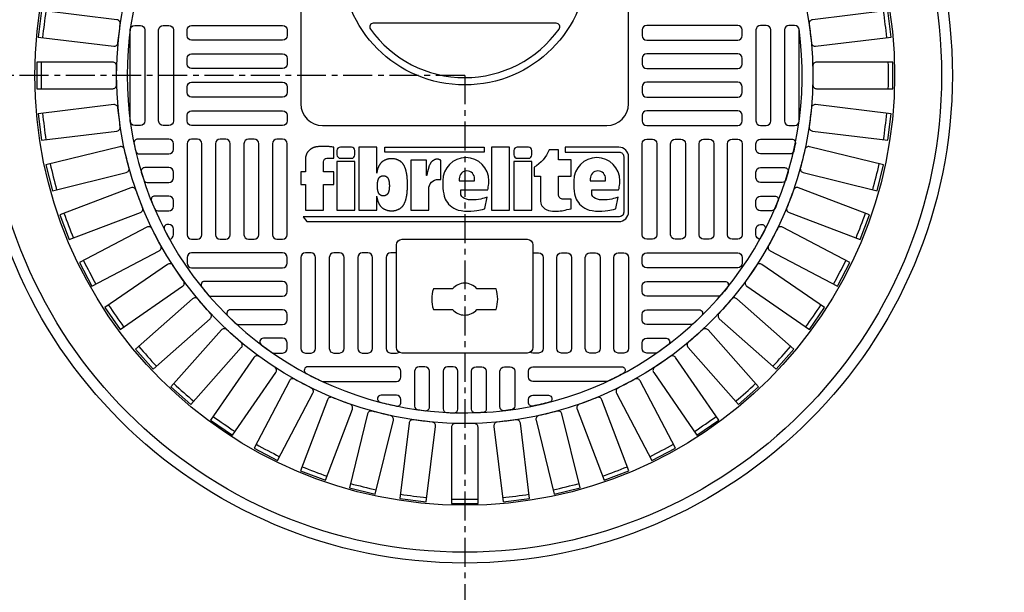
# Model space of a CAD drawing. Extents: x -285 to 5863, y 308 to 3178.
# Tile 437 of 622: x 1393 to 1410, y 1322 to 1332. Entities that reach past the tile are written whole.
import ezdxf

# ---------------------------------------------------------------- set-up
doc = ezdxf.new("R2010")
doc.units = 0
doc.header["$MEASUREMENT"] = 0
doc.header["$PDSIZE"] = 1
doc.linetypes.add('CENTER1', pattern=[0.6625, 0.5, -0.075, 0.0125, -0.075])
doc.layers.get('DEFPOINTS').update_dxf_attribs({"linetype": 'CONTINUOUS'})
for name, color, linetype in [('CENTERLINE', 3, 'CENTER1'), ('DIM', 3, 'CONTINUOUS'), ('MONITOR-WELL-COVER', 2, 'CONTINUOUS'), ('MONITOR-WELL-COVER-HATCH', 252, 'CONTINUOUS'), ('TANK-SLOPE', 3, 'CONTINUOUS')]:
    doc.layers.add(name, color=color, linetype=linetype)
doc.styles.add('SIMPLEX', font='simplex')
doc.dimstyles.new('DIM64', dxfattribs={"dimscale": 64, "dimtxt": 0.09375, "dimasz": 0.09375, "dimexe": 0.0625, "dimexo": 0.0625, "dimgap": 0.046875, "dimtad": 1, "dimdec": 4, "dimzin": 3, "dimdsep": 46, "dimlunit": 4, "dimtxsty": 'SIMPLEX', "dimcen": 0, "dimclrd": 256, "dimclre": 256, "dimclrt": 256, "dimadec": 0, "dimazin": 0, "dimtfac": 1, "dimtdec": 4, "dimtmove": 0, "dimatfit": 3, "dimfxl": 1, "dimfrac": 2, "dimtolj": 1, "dimtzin": 0, "dimarcsym": 0})

# ---------------------------------------------------------------- blocks, each defined once
blk = doc.blocks.new('*D25')
at = {"layer": 'DEFPOINTS', "color": 0, "transparency": 16777216}
for p in [(1400.266, 1331.018), (1368.266, 1299.018), (1368.266, 1269.018)]:
    blk.add_point(p, dxfattribs=at)
at = {"layer": 'DIM', "lineweight": -2, "transparency": 16777216}
for p, q in [((1368.266, 1295.018), (1368.266, 1265.018)), ((1394.266, 1269.018), (1374.266, 1269.018))]:
    blk.add_line(p, q, dxfattribs=at)
at = {"layer": 'DIM', "transparency": 16777216}
for points in [[(1374.266, 1270.018), (1374.266, 1268.018), (1368.266, 1269.018)], [(1394.266, 1270.018), (1394.266, 1268.018), (1400.266, 1269.018)]]:
    blk.add_solid(points, dxfattribs=at)
at = {"layer": 'DIM', "transparency": 16777216, "insert": (1384.266, 1275.59), "char_height": 6, "attachment_point": 5, "style": 'SIMPLEX'}
blk.add_mtext('\\A1;2\'-8"', dxfattribs=at)
blk = doc.blocks.new('*D26')
at = {"layer": 'DEFPOINTS', "color": 0, "transparency": 16777216}
for p in [(1400.266, 1331.018), (1338.266, 1299.018), (1368.266, 1299.018)]:
    blk.add_point(p, dxfattribs=at)
at = {"layer": 'DIM', "lineweight": -2, "transparency": 16777216}
for p, q in [((1338.266, 1325.018), (1338.266, 1305.018)), ((1364.266, 1299.018), (1334.266, 1299.018))]:
    blk.add_line(p, q, dxfattribs=at)
at = {"layer": 'DIM', "transparency": 16777216}
for points in [[(1337.266, 1325.018), (1339.266, 1325.018), (1338.266, 1331.018)], [(1337.266, 1305.018), (1339.266, 1305.018), (1338.266, 1299.018)]]:
    blk.add_solid(points, dxfattribs=at)
at = {"layer": 'DIM', "transparency": 16777216, "insert": (1331.695, 1315.018), "char_height": 6, "attachment_point": 5, "rotation": 90, "style": 'SIMPLEX'}
blk.add_mtext('\\A1;2\'-8"', dxfattribs=at)
blk = doc.blocks.new('A$C50C34665')
at = {"layer": 'MONITOR-WELL-COVER', "color": 2}
for points in [[(-14.269, 5.835), (-14.269, 4.506), (-14.697, 4.506), (-14.697, 3.352), (-14.269, 3.352), (-14.269, 1.045), (-12.643, 1.045), (-12.643, 3.352), (-11.709, 3.352), (-11.709, 4.506), (-12.643, 4.506), (-12.643, 5.428, -0.414214), (-12.331, 5.741), (-11.709, 5.741), (-11.709, 6.746)], [(-3.274, 4.189), (-3.305, 4.189), (-3.305, 5.557), (-4.727, 5.557), (-4.727, 1.045), (-3.101, 1.045), (-3.101, 2.942, -0.414214), (-2.226, 3.817), (-1.997, 3.817), (-1.997, 5.557, 0.015515), (-2.068, 5.593, 0.024733), (-2.115, 5.612, 0.005946), (-2.197, 5.64, 0.01287), (-2.235, 5.651, 0.049414), (-2.322, 5.665, 0.053929), (-2.402, 5.662, 0.036627), (-2.478, 5.644, 0.042565), (-2.54, 5.619, 0.006291), (-2.594, 5.591, 0.008872), (-2.632, 5.57, 0.009321), (-2.693, 5.533, 0.009742), (-2.749, 5.495, 0.028906), (-2.803, 5.453, 0.027693), (-2.853, 5.404, 0.02663), (-2.901, 5.346, 0.041647), (-2.926, 5.305, 0.000265), (-2.952, 5.253, 0.000163), (-2.994, 5.169, 0.000116), (-3.042, 5.073, 0.000666), (-3.051, 5.056, 0.034843), (-3.064, 5.023, 0.014153), (-3.09, 4.939, 0.001676), (-3.109, 4.866, -0.00303), (-3.129, 4.793, -0.000398), (-3.148, 4.723, 0.000724), (-3.168, 4.652, 0.00166), (-3.191, 4.567, 0.006697), (-3.196, 4.546, 0.003794), (-3.2, 4.526, 0.000693), (-3.224, 4.418, 0.000272), (-3.227, 4.405, 0.00002), (-3.267, 4.223, 0.002677), (-3.272, 4.197, 0.000101), (-3.274, 4.189)]]:
    blk.add_lwpolyline(points, format="xyb", dxfattribs=at)
for points in [[(9.294, 6.746), (9.294, 6.308), (14.185, 6.308, -0.414214), (14.596, 5.896), (14.596, 0.849, -0.414214), (14.185, 0.438), (-14.489, 0.438), (-14.159, 0), (14.159, 0, 0.414214), (15.034, 0.875), (15.034, 5.871, 0.414214), (14.159, 6.746)], [(-11.107, 5.741), (-10.106, 5.741, 0.414214), (-9.793, 6.053), (-9.793, 6.433, 0.414214), (-10.106, 6.746), (-11.107, 6.746, 0.414214), (-11.419, 6.433), (-11.419, 6.053, 0.414214)], [(4.943, 5.741), (5.943, 5.741, 0.414214), (6.256, 6.053), (6.256, 6.433, 0.414214), (5.943, 6.746), (4.943, 6.746, 0.414214), (4.63, 6.433), (4.63, 6.053, 0.414214)], [(9.823, 1.167), (9.823, 2.024), (9.106, 2.024, -0.414214), (8.668, 2.462), (8.668, 4.125), (9.823, 4.125), (9.823, 5.597), (8.668, 5.597), (8.668, 6.509), (7.832, 6.509, -0.161868), (6.458, 4.921), (6.458, 4.119), (7.043, 4.119), (7.043, 1.839), (7.075, 1.669), (7.115, 1.535), (7.176, 1.429), (7.255, 1.334), (7.346, 1.246), (7.452, 1.158), (7.549, 1.094), (7.774, 1.003), (7.966, 0.967), (8.133, 0.949), (8.276, 0.949), (8.468, 0.949), (8.665, 0.949), (8.83, 0.961), (9, 0.982), (9.137, 1.009), (9.286, 1.046), (9.441, 1.079), (9.635, 1.125)], [(2.196, 2.199), (1.926, 2.123), (1.782, 2.08), (1.633, 2.042), (1.431, 2.003), (1.205, 1.979), (0.931, 1.97), (0.73, 1.965), (0.504, 1.984), (0.321, 2.018), (0.139, 2.08), (-0.001, 2.186), (-0.092, 2.277), (-0.168, 2.409), (-0.193, 2.505), (-0.193, 2.89), (2.254, 2.89), (2.293, 3.008), (2.311, 3.118), (2.338, 3.294), (2.354, 3.427), (2.36, 3.554), (2.365, 3.707, 1), (-1.821, 3.707), (-1.818, 3.497), (-1.813, 3.24), (-1.818, 3.022), (-1.779, 2.746), (-1.74, 2.508), (-1.692, 2.29), (-1.6, 2.038), (-1.517, 1.888), (-1.406, 1.733), (-1.299, 1.588), (-1.153, 1.442), (-1.003, 1.331), (-0.824, 1.214), (-0.644, 1.127), (-0.411, 1.04), (-0.159, 0.987), (0.147, 0.953), (0.467, 0.948), (0.738, 0.948), (1.034, 0.967), (1.262, 0.996), (1.447, 1.02), (1.611, 1.064), (1.781, 1.103), (1.97, 1.161), (2.009, 1.179)], [(11.69, 2.505), (11.69, 2.89), (14.137, 2.89), (14.176, 3.008), (14.195, 3.118), (14.221, 3.294), (14.238, 3.427), (14.244, 3.554), (14.248, 3.707, 1), (10.063, 3.707), (10.065, 3.497), (10.07, 3.24), (10.065, 3.022), (10.104, 2.746), (10.143, 2.508), (10.192, 2.29), (10.284, 2.038), (10.366, 1.888), (10.478, 1.733), (10.584, 1.588), (10.73, 1.442), (10.88, 1.331), (11.06, 1.214), (11.239, 1.127), (11.472, 1.04), (11.724, 0.987), (12.03, 0.953), (12.35, 0.948), (12.622, 0.948), (12.918, 0.967), (13.146, 0.996), (13.33, 1.02), (13.495, 1.064), (13.665, 1.103), (13.854, 1.161), (13.893, 1.179), (14.079, 2.199), (13.809, 2.123), (13.665, 2.08), (13.516, 2.042), (13.314, 2.003), (13.089, 1.979), (12.815, 1.97), (12.613, 1.965), (12.387, 1.984), (12.205, 2.018), (12.022, 2.08), (11.883, 2.186), (11.791, 2.277), (11.715, 2.409)], [(1.07, 3.707), (1.07, 3.888, 1), (-0.329, 3.888), (-0.329, 3.707)], [(12.953, 3.707), (12.953, 3.888, 1), (11.554, 3.888), (11.554, 3.707)]]:
    blk.add_lwpolyline(points, format="xyb", close=True, dxfattribs=at)
for points in [[(-11.709, 6.746), (-11.801, 6.758), (-11.882, 6.768), (-11.953, 6.777), (-12.016, 6.784), (-12.071, 6.791), (-12.121, 6.796), (-12.168, 6.8), (-12.212, 6.803), (-12.255, 6.806), (-12.297, 6.808), (-12.339, 6.81), (-12.381, 6.811), (-12.422, 6.812), (-12.463, 6.813), (-12.504, 6.814), (-12.545, 6.814), (-12.586, 6.814), (-12.627, 6.814), (-12.669, 6.814), (-12.711, 6.814), (-12.753, 6.814), (-12.796, 6.813), (-12.84, 6.811), (-12.884, 6.81), (-12.93, 6.808), (-12.975, 6.805), (-13.021, 6.802), (-13.067, 6.799), (-13.111, 6.795), (-13.154, 6.791), (-13.196, 6.786), (-13.235, 6.781), (-13.271, 6.776), (-13.306, 6.77), (-13.338, 6.764), (-13.368, 6.757), (-13.396, 6.751), (-13.424, 6.744), (-13.45, 6.736), (-13.476, 6.729), (-13.501, 6.721), (-13.525, 6.713), (-13.549, 6.704), (-13.573, 6.695), (-13.597, 6.686), (-13.62, 6.676), (-13.643, 6.665), (-13.665, 6.653), (-13.688, 6.641), (-13.71, 6.628), (-13.731, 6.614), (-13.752, 6.6), (-13.772, 6.586), (-13.792, 6.572), (-13.81, 6.558), (-13.827, 6.545), (-13.843, 6.532), (-13.858, 6.519), (-13.873, 6.507), (-13.887, 6.494), (-13.901, 6.481), (-13.915, 6.468), (-13.93, 6.454), (-13.946, 6.44), (-13.963, 6.424), (-13.981, 6.408), (-13.999, 6.39), (-14.018, 6.372), (-14.037, 6.353), (-14.055, 6.334), (-14.073, 6.314), (-14.091, 6.293), (-14.107, 6.272), (-14.123, 6.25), (-14.137, 6.227), (-14.151, 6.204), (-14.164, 6.179), (-14.177, 6.153), (-14.189, 6.125), (-14.2, 6.096), (-14.211, 6.064), (-14.221, 6.032), (-14.231, 5.998), (-14.24, 5.964), (-14.248, 5.931), (-14.256, 5.898), (-14.263, 5.865), (-14.269, 5.835)], [(-7.802, 4.377), (-7.802, 6.746), (-9.428, 6.746), (-9.428, 1.045), (-7.802, 1.045), (-7.802, 2.293)], [(-7.802, 4.377), (-7.798, 4.4), (-7.789, 4.446), (-7.779, 4.492), (-7.769, 4.537), (-7.759, 4.582), (-7.748, 4.626), (-7.737, 4.668), (-7.726, 4.71), (-7.714, 4.751), (-7.702, 4.791), (-7.689, 4.829), (-7.676, 4.868), (-7.662, 4.905), (-7.647, 4.941), (-7.632, 4.977), (-7.616, 5.011), (-7.599, 5.045), (-7.582, 5.079), (-7.564, 5.112), (-7.545, 5.144), (-7.526, 5.176), (-7.505, 5.207), (-7.484, 5.237), (-7.462, 5.267), (-7.439, 5.297), (-7.415, 5.325), (-7.391, 5.352), (-7.366, 5.379), (-7.34, 5.404), (-7.313, 5.428), (-7.286, 5.452), (-7.258, 5.474), (-7.229, 5.495), (-7.198, 5.515), (-7.167, 5.534), (-7.135, 5.553), (-7.101, 5.571), (-7.065, 5.589), (-7.029, 5.606), (-6.991, 5.622), (-6.953, 5.637), (-6.914, 5.651), (-6.874, 5.665), (-6.834, 5.677), (-6.793, 5.688), (-6.752, 5.697), (-6.711, 5.705), (-6.67, 5.712), (-6.629, 5.718), (-6.588, 5.722), (-6.547, 5.725), (-6.506, 5.727), (-6.464, 5.727), (-6.423, 5.727), (-6.382, 5.725), (-6.341, 5.722), (-6.3, 5.718), (-6.259, 5.712), (-6.218, 5.705), (-6.177, 5.697), (-6.136, 5.688), (-6.095, 5.677), (-6.055, 5.665), (-6.015, 5.651), (-5.976, 5.637), (-5.938, 5.622), (-5.9, 5.606), (-5.864, 5.589), (-5.828, 5.571), (-5.794, 5.553), (-5.762, 5.534), (-5.731, 5.515), (-5.7, 5.495), (-5.671, 5.474), (-5.643, 5.452), (-5.616, 5.428), (-5.589, 5.404), (-5.563, 5.379), (-5.538, 5.352), (-5.514, 5.325), (-5.49, 5.297), (-5.467, 5.267), (-5.445, 5.237), (-5.424, 5.207), (-5.403, 5.176), (-5.384, 5.144), (-5.365, 5.112), (-5.347, 5.079), (-5.33, 5.045), (-5.313, 5.011), (-5.297, 4.977), (-5.282, 4.941), (-5.267, 4.905), (-5.253, 4.868), (-5.24, 4.829), (-5.227, 4.791), (-5.215, 4.751), (-5.203, 4.71), (-5.192, 4.668), (-5.181, 4.626), (-5.17, 4.582), (-5.16, 4.537), (-5.15, 4.492), (-5.14, 4.446), (-5.131, 4.4), (-5.122, 4.354), (-5.114, 4.308), (-5.107, 4.263), (-5.101, 4.219), (-5.096, 4.177), (-5.091, 4.136), (-5.087, 4.095), (-5.083, 4.056), (-5.08, 4.017), (-5.078, 3.978), (-5.075, 3.94), (-5.073, 3.903), (-5.07, 3.865), (-5.067, 3.827), (-5.065, 3.789), (-5.062, 3.752), (-5.059, 3.715), (-5.057, 3.678), (-5.054, 3.642), (-5.052, 3.606), (-5.05, 3.571), (-5.049, 3.536), (-5.047, 3.502), (-5.046, 3.468), (-5.045, 3.434), (-5.045, 3.401), (-5.044, 3.368), (-5.044, 3.335), (-5.044, 3.302), (-5.045, 3.268), (-5.045, 3.235), (-5.046, 3.201), (-5.047, 3.168), (-5.049, 3.133), (-5.05, 3.099), (-5.052, 3.063), (-5.054, 3.028), (-5.057, 2.991), (-5.059, 2.955), (-5.062, 2.918), (-5.065, 2.88), (-5.067, 2.843), (-5.07, 2.805), (-5.073, 2.767), (-5.075, 2.729), (-5.078, 2.691), (-5.08, 2.653), (-5.083, 2.614), (-5.087, 2.574), (-5.091, 2.534), (-5.096, 2.493), (-5.101, 2.45), (-5.107, 2.406), (-5.114, 2.361), (-5.122, 2.316), (-5.131, 2.27), (-5.14, 2.224), (-5.15, 2.178), (-5.16, 2.132), (-5.17, 2.088), (-5.181, 2.044), (-5.192, 2.001), (-5.203, 1.96), (-5.215, 1.919), (-5.227, 1.879), (-5.24, 1.84), (-5.253, 1.802), (-5.267, 1.765), (-5.282, 1.729), (-5.297, 1.693), (-5.313, 1.658), (-5.33, 1.624), (-5.347, 1.591), (-5.365, 1.558), (-5.384, 1.526), (-5.403, 1.494), (-5.424, 1.463), (-5.445, 1.432), (-5.467, 1.402), (-5.49, 1.373), (-5.514, 1.344), (-5.538, 1.317), (-5.563, 1.291), (-5.589, 1.265), (-5.616, 1.241), (-5.643, 1.218), (-5.671, 1.196), (-5.7, 1.175), (-5.731, 1.155), (-5.762, 1.135), (-5.794, 1.116), (-5.828, 1.098), (-5.864, 1.081), (-5.9, 1.064), (-5.938, 1.048), (-5.976, 1.032), (-6.015, 1.018), (-6.055, 1.005), (-6.095, 0.993), (-6.136, 0.982), (-6.177, 0.973), (-6.218, 0.964), (-6.259, 0.958), (-6.3, 0.952), (-6.341, 0.948), (-6.382, 0.945), (-6.423, 0.943), (-6.464, 0.942), (-6.506, 0.943), (-6.547, 0.945), (-6.588, 0.948), (-6.629, 0.952), (-6.67, 0.958), (-6.711, 0.964), (-6.752, 0.973), (-6.793, 0.982), (-6.834, 0.993), (-6.874, 1.005), (-6.914, 1.018), (-6.953, 1.032), (-6.991, 1.048), (-7.029, 1.064), (-7.065, 1.081), (-7.101, 1.098), (-7.135, 1.116), (-7.167, 1.135), (-7.198, 1.155), (-7.229, 1.175), (-7.258, 1.196), (-7.286, 1.218), (-7.313, 1.241), (-7.34, 1.265), (-7.366, 1.291), (-7.391, 1.317), (-7.415, 1.344), (-7.439, 1.373), (-7.462, 1.402), (-7.484, 1.432), (-7.505, 1.463), (-7.526, 1.494), (-7.545, 1.526), (-7.564, 1.558), (-7.582, 1.591), (-7.599, 1.624), (-7.616, 1.658), (-7.632, 1.693), (-7.647, 1.729), (-7.662, 1.765), (-7.676, 1.802), (-7.689, 1.84), (-7.702, 1.879), (-7.714, 1.919), (-7.726, 1.96), (-7.737, 2.001), (-7.748, 2.044), (-7.759, 2.088), (-7.769, 2.132), (-7.779, 2.178), (-7.789, 2.224), (-7.798, 2.27), (-7.802, 2.293)]]:
    blk.add_lwpolyline(points, dxfattribs=at)
for points in [[(-7.065, 6.308), (-7.065, 6.746), (1.945, 6.746), (1.945, 6.308)], [(2.608, 1.045), (4.234, 1.045), (4.234, 6.746), (2.608, 6.746)], [(-11.419, 1.045), (-9.793, 1.045), (-9.793, 5.446), (-11.419, 5.446)], [(4.63, 1.045), (6.256, 1.045), (6.256, 5.446), (4.63, 5.446)], [(-6.67, 3.137), (-6.671, 3.123), (-6.672, 3.11), (-6.673, 3.096), (-6.674, 3.081), (-6.675, 3.067), (-6.676, 3.053), (-6.677, 3.038), (-6.678, 3.024), (-6.679, 3.009), (-6.68, 2.995), (-6.681, 2.98), (-6.682, 2.965), (-6.683, 2.95), (-6.685, 2.935), (-6.687, 2.919), (-6.689, 2.903), (-6.691, 2.886), (-6.694, 2.869), (-6.697, 2.851), (-6.7, 2.834), (-6.704, 2.816), (-6.707, 2.799), (-6.711, 2.781), (-6.715, 2.764), (-6.719, 2.748), (-6.723, 2.731), (-6.728, 2.715), (-6.732, 2.7), (-6.737, 2.685), (-6.742, 2.67), (-6.747, 2.655), (-6.752, 2.641), (-6.758, 2.627), (-6.764, 2.613), (-6.77, 2.6), (-6.776, 2.587), (-6.783, 2.574), (-6.789, 2.562), (-6.797, 2.55), (-6.804, 2.537), (-6.812, 2.525), (-6.82, 2.514), (-6.829, 2.502), (-6.837, 2.491), (-6.846, 2.48), (-6.856, 2.47), (-6.865, 2.46), (-6.875, 2.45), (-6.885, 2.441), (-6.896, 2.432), (-6.907, 2.424), (-6.918, 2.415), (-6.929, 2.408), (-6.941, 2.4), (-6.954, 2.393), (-6.967, 2.386), (-6.98, 2.38), (-6.994, 2.373), (-7.008, 2.367), (-7.023, 2.361), (-7.038, 2.356), (-7.053, 2.351), (-7.069, 2.346), (-7.084, 2.342), (-7.1, 2.338), (-7.115, 2.335), (-7.131, 2.332), (-7.147, 2.33), (-7.162, 2.329), (-7.178, 2.328), (-7.194, 2.327), (-7.21, 2.327), (-7.225, 2.327), (-7.241, 2.328), (-7.257, 2.329), (-7.273, 2.33), (-7.288, 2.332), (-7.304, 2.335), (-7.32, 2.338), (-7.335, 2.342), (-7.351, 2.346), (-7.366, 2.351), (-7.381, 2.356), (-7.396, 2.361), (-7.411, 2.367), (-7.425, 2.373), (-7.439, 2.38), (-7.453, 2.386), (-7.466, 2.393), (-7.478, 2.4), (-7.49, 2.408), (-7.502, 2.415), (-7.513, 2.424), (-7.523, 2.432), (-7.534, 2.441), (-7.544, 2.45), (-7.554, 2.46), (-7.564, 2.47), (-7.573, 2.48), (-7.582, 2.491), (-7.591, 2.502), (-7.599, 2.514), (-7.607, 2.525), (-7.615, 2.537), (-7.623, 2.55), (-7.63, 2.562), (-7.637, 2.574), (-7.643, 2.587), (-7.65, 2.6), (-7.656, 2.613), (-7.661, 2.627), (-7.667, 2.641), (-7.672, 2.655), (-7.677, 2.67), (-7.682, 2.685), (-7.687, 2.7), (-7.691, 2.715), (-7.696, 2.731), (-7.7, 2.748), (-7.704, 2.764), (-7.708, 2.781), (-7.712, 2.799), (-7.716, 2.816), (-7.719, 2.834), (-7.722, 2.851), (-7.725, 2.869), (-7.728, 2.886), (-7.731, 2.903), (-7.733, 2.919), (-7.734, 2.935), (-7.736, 2.95), (-7.737, 2.965), (-7.738, 2.98), (-7.739, 2.995), (-7.74, 3.009), (-7.741, 3.024), (-7.742, 3.038), (-7.743, 3.053), (-7.744, 3.067), (-7.745, 3.081), (-7.746, 3.096), (-7.747, 3.11), (-7.748, 3.123), (-7.749, 3.137), (-7.75, 3.151), (-7.75, 3.164), (-7.751, 3.177), (-7.751, 3.19), (-7.752, 3.203), (-7.752, 3.215), (-7.752, 3.228), (-7.752, 3.241), (-7.752, 3.253), (-7.752, 3.266), (-7.752, 3.279), (-7.751, 3.292), (-7.751, 3.305), (-7.75, 3.318), (-7.75, 3.331), (-7.749, 3.344), (-7.748, 3.358), (-7.747, 3.372), (-7.746, 3.386), (-7.745, 3.4), (-7.744, 3.414), (-7.743, 3.429), (-7.742, 3.443), (-7.741, 3.458), (-7.74, 3.472), (-7.739, 3.487), (-7.738, 3.501), (-7.737, 3.516), (-7.736, 3.531), (-7.734, 3.547), (-7.733, 3.562), (-7.731, 3.579), (-7.728, 3.595), (-7.725, 3.613), (-7.722, 3.63), (-7.719, 3.647), (-7.716, 3.665), (-7.712, 3.683), (-7.708, 3.7), (-7.704, 3.717), (-7.7, 3.734), (-7.696, 3.75), (-7.691, 3.766), (-7.687, 3.782), (-7.682, 3.797), (-7.677, 3.812), (-7.672, 3.826), (-7.667, 3.84), (-7.661, 3.854), (-7.656, 3.868), (-7.65, 3.881), (-7.643, 3.894), (-7.637, 3.907), (-7.63, 3.92), (-7.623, 3.932), (-7.615, 3.944), (-7.607, 3.956), (-7.599, 3.968), (-7.591, 3.979), (-7.582, 3.99), (-7.573, 4.001), (-7.564, 4.012), (-7.554, 4.022), (-7.544, 4.031), (-7.534, 4.041), (-7.523, 4.049), (-7.513, 4.058), (-7.502, 4.066), (-7.49, 4.074), (-7.478, 4.081), (-7.466, 4.088), (-7.453, 4.095), (-7.439, 4.102), (-7.425, 4.108), (-7.411, 4.114), (-7.396, 4.12), (-7.381, 4.126), (-7.366, 4.131), (-7.351, 4.135), (-7.335, 4.14), (-7.32, 4.143), (-7.304, 4.146), (-7.288, 4.149), (-7.273, 4.151), (-7.257, 4.153), (-7.241, 4.154), (-7.225, 4.155), (-7.21, 4.155), (-7.194, 4.155), (-7.178, 4.154), (-7.162, 4.153), (-7.147, 4.151), (-7.131, 4.149), (-7.115, 4.146), (-7.1, 4.143), (-7.084, 4.14), (-7.069, 4.135), (-7.053, 4.131), (-7.038, 4.126), (-7.023, 4.12), (-7.008, 4.114), (-6.994, 4.108), (-6.98, 4.102), (-6.967, 4.095), (-6.954, 4.088), (-6.941, 4.081), (-6.929, 4.074), (-6.918, 4.066), (-6.907, 4.058), (-6.896, 4.049), (-6.885, 4.041), (-6.875, 4.031), (-6.865, 4.022), (-6.856, 4.012), (-6.846, 4.001), (-6.837, 3.99), (-6.829, 3.979), (-6.82, 3.968), (-6.812, 3.956), (-6.804, 3.944), (-6.797, 3.932), (-6.789, 3.92), (-6.783, 3.907), (-6.776, 3.894), (-6.77, 3.881), (-6.764, 3.868), (-6.758, 3.854), (-6.752, 3.84), (-6.747, 3.826), (-6.742, 3.812), (-6.737, 3.797), (-6.732, 3.782), (-6.728, 3.766), (-6.723, 3.75), (-6.719, 3.734), (-6.715, 3.717), (-6.711, 3.7), (-6.707, 3.683), (-6.704, 3.665), (-6.7, 3.647), (-6.697, 3.63), (-6.694, 3.613), (-6.691, 3.595), (-6.689, 3.579), (-6.687, 3.562), (-6.685, 3.547), (-6.683, 3.531), (-6.682, 3.516), (-6.681, 3.501), (-6.68, 3.487), (-6.679, 3.472), (-6.678, 3.458), (-6.677, 3.443), (-6.676, 3.429), (-6.675, 3.414), (-6.674, 3.4), (-6.673, 3.386), (-6.672, 3.372), (-6.671, 3.358), (-6.67, 3.344), (-6.669, 3.331), (-6.669, 3.318), (-6.668, 3.305), (-6.668, 3.292), (-6.667, 3.279), (-6.667, 3.266), (-6.667, 3.253), (-6.667, 3.241), (-6.667, 3.228), (-6.667, 3.215), (-6.667, 3.203), (-6.668, 3.19), (-6.668, 3.177), (-6.669, 3.164), (-6.669, 3.151)]]:
    blk.add_lwpolyline(points, close=True, dxfattribs=at)

msp = doc.modelspace()

# ---------------------------------------------------------------- linework, layer by layer
at = {"layer": 'CENTERLINE'}
for q in [(1334.26597, 1331.01839), (1400.26597, 1265.01839)]:
    msp.add_line((1400.26597, 1331.01839), q, dxfattribs=at)
at = {"layer": 'MONITOR-WELL-COVER', "color": 2}
for points in [[(1397.80632, 1335.82154, 0.41421356), (1397.43132, 1335.44654), (1397.43132, 1330.52725, 0.41421356), (1397.80632, 1330.15225), (1402.72561, 1330.15225, 0.41421356), (1403.10061, 1330.52725), (1403.10061, 1335.44654, 0.41421356), (1402.72561, 1335.82154)], [(1398.6335, 1331.8211, 0.51479584), (1401.89885, 1331.82169, 0.60993291), (1401.84796, 1331.92049), (1398.68435, 1331.91992, 0.60993291)]]:
    msp.add_lwpolyline(points, format="xyb", close=True, dxfattribs=at)
at = {"layer": 'MONITOR-WELL-COVER', "color": 2, "flags": 128}
for points in [[(1399.18329, 1326.21524, -0.41421356), (1399.08486, 1326.31367), (1399.08486, 1328.08532, -0.41421356), (1399.18329, 1328.18375), (1401.34864, 1328.18375, -0.41421356), (1401.44707, 1328.08532), (1401.44707, 1326.31367, -0.41421356), (1401.34864, 1326.21524)], [(1400.47706, 1326.97018), (1400.80864, 1326.97018, 0.15910028), (1400.80864, 1327.32451), (1400.47706, 1327.32451, 0.4662524), (1400.05487, 1327.32451), (1399.72329, 1327.32451, 0.15910028), (1399.72329, 1326.97018), (1400.05487, 1326.97018, 0.4662524)]]:
    msp.add_lwpolyline(points, format="xyb", close=True, dxfattribs=at)
at = {"layer": 'MONITOR-WELL-COVER', "color": 4}
msp.add_circle((1400.26597, 1331.01839), 8.4375, dxfattribs=at)
at = {"layer": 'MONITOR-WELL-COVER', "color": 1}
msp.add_circle((1400.26597, 1331.01839), 8.25, dxfattribs=at)
at = {"layer": 'MONITOR-WELL-COVER', "color": 2}
for centre, radius in [((1400.26597, 1331.01839), 7.4375), ((1400.26597, 1332.9869), 2.13227)]:
    msp.add_circle(centre, radius, dxfattribs=at)
at = {"layer": 'MONITOR-WELL-COVER-HATCH', "linetype": 'Continuous'}
for p, q in [((1405.30534, 1328.85304), (1405.30534, 1328.85304)), ((1395.14786, 1328.67587), (1395.14786, 1328.67587)), ((1405.38408, 1328.67587), (1405.38408, 1328.67587)), ((1405.30534, 1328.36091), (1405.30534, 1328.36091))]:
    msp.add_line(p, q, dxfattribs=at)
for points in [[(1394.26732, 1331.5818, -0.00491171), (1394.3068, 1331.90693, 0.41709369), (1394.24953, 1331.98078), (1392.94308, 1332.13941), (1392.88759, 1331.68243), (1394.19404, 1331.5238, 0.41709369), (1394.26732, 1331.5818)], [(1406.22513, 1331.90693, -0.00491171), (1406.26461, 1331.5818, 0.41709369), (1406.33789, 1331.5238), (1407.64434, 1331.68243), (1407.58885, 1332.13941), (1406.28241, 1331.98078, 0.41709369), (1406.22513, 1331.90693)], [(1394.24315, 1330.85463, -0.00491171), (1394.24315, 1331.18215, 0.41709369), (1394.17739, 1331.24856), (1392.86135, 1331.24856), (1392.86135, 1330.78823), (1394.17739, 1330.78823, 0.41709369), (1394.24315, 1330.85463)], [(1406.28878, 1331.18215, -0.00491171), (1406.28878, 1330.85463, 0.41709369), (1406.35454, 1330.78823), (1407.67058, 1330.78823), (1407.67058, 1331.24856), (1406.35454, 1331.24856, 0.41709369), (1406.28878, 1331.18215)], [(1394.3068, 1330.12986, -0.00491171), (1394.26732, 1330.45499, 0.41709369), (1394.19404, 1330.51298), (1392.88759, 1330.35435), (1392.94308, 1329.89738), (1394.24953, 1330.05601, 0.41709369), (1394.3068, 1330.12986)], [(1406.26461, 1330.45499, -0.00491171), (1406.22513, 1330.12986, 0.41709369), (1406.28241, 1330.05601), (1407.58885, 1329.89738), (1407.64434, 1330.35435), (1406.33789, 1330.51298, 0.41709369), (1406.26461, 1330.45499)], [(1394.45735, 1329.41804, -0.00491171), (1394.37897, 1329.73604, 0.41709369), (1394.29923, 1329.78478), (1393.02143, 1329.46983), (1393.13159, 1329.02287), (1394.40939, 1329.33782, 0.41709369), (1394.45735, 1329.41804)], [(1406.15296, 1329.73604, -0.00491171), (1406.07458, 1329.41804, 0.41709369), (1406.12254, 1329.33782), (1407.40034, 1329.02287), (1407.5105, 1329.46983), (1406.2327, 1329.78478, 0.41709369), (1406.15296, 1329.73604)], [(1394.6926, 1328.72955, -0.00491171), (1394.57646, 1329.03579, 0.41709369), (1394.49143, 1329.07456), (1393.26091, 1328.60789), (1393.42414, 1328.17747), (1394.65467, 1328.64414, 0.41709369), (1394.6926, 1328.72955)], [(1405.95547, 1329.03579, -0.00491171), (1405.83933, 1328.72955, 0.41709369), (1405.87727, 1328.64414), (1407.10779, 1328.17747), (1407.27102, 1328.60789), (1406.0405, 1329.07456, 0.41709369), (1405.95547, 1329.03579)], [(1395.00913, 1328.07445, -0.00491171), (1394.85692, 1328.36445, 0.41709369), (1394.76784, 1328.39269), (1393.60254, 1327.7811), (1393.81646, 1327.37349), (1394.98176, 1327.98509, 0.41709369), (1395.00913, 1328.07445)], [(1405.67501, 1328.36445, -0.00491171), (1405.5228, 1328.07445, 0.41709369), (1405.55017, 1327.98509), (1406.71547, 1327.37349), (1406.92939, 1327.7811), (1405.7641, 1328.39269, 0.41709369), (1405.67501, 1328.36445)], [(1395.40231, 1327.46227, -0.00491171), (1395.21626, 1327.73181, 0.41709369), (1395.12442, 1327.74911), (1394.04133, 1327.00151), (1394.30283, 1326.62267), (1395.38592, 1327.37026, 0.41709369), (1395.40231, 1327.46227)], [(1405.31567, 1327.73181, -0.00491171), (1405.12962, 1327.46227, 0.41709369), (1405.14602, 1327.37026), (1406.2291, 1326.62267), (1406.4906, 1327.00151), (1405.40752, 1327.74911, 0.41709369), (1405.31567, 1327.73181)], [(1395.86641, 1326.90195, -0.00491171), (1395.64923, 1327.1471, 0.41709369), (1395.55597, 1327.1532), (1394.5709, 1326.2805), (1394.87616, 1325.93594), (1395.86123, 1326.80864, 0.41709369), (1395.86641, 1326.90195)], [(1404.8827, 1327.1471, -0.00491171), (1404.66552, 1326.90195, 0.41709369), (1404.6707, 1326.80864), (1405.65577, 1325.93594), (1405.96103, 1326.2805), (1404.97596, 1327.1532, 0.41709369), (1404.8827, 1327.1471)], [(1396.39467, 1326.40166, -0.00491171), (1396.14952, 1326.61884, 0.41709369), (1396.05621, 1326.61366), (1395.18351, 1325.62858), (1395.52808, 1325.32333), (1396.40077, 1326.3084, 0.41709369), (1396.39467, 1326.40166)], [(1404.38241, 1326.61884, -0.00491171), (1404.13726, 1326.40166, 0.41709369), (1404.13116, 1326.3084), (1405.00385, 1325.32333), (1405.34842, 1325.62858), (1404.47572, 1326.61366, 0.41709369), (1404.38241, 1326.61884)], [(1396.97939, 1325.96868, -0.00491171), (1396.70984, 1326.15474, 0.41709369), (1396.61784, 1326.13834), (1395.87024, 1325.05526), (1396.24909, 1324.79376), (1396.99668, 1325.87684, 0.41709369), (1396.97939, 1325.96868)], [(1403.82209, 1326.15474, -0.00491171), (1403.55255, 1325.96868, 0.41709369), (1403.53525, 1325.87684), (1404.28285, 1324.79376), (1404.66169, 1325.05526), (1403.91409, 1326.13834, 0.41709369), (1403.82209, 1326.15474)], [(1397.61202, 1325.60935, -0.00491171), (1397.32202, 1325.76155, 0.41709369), (1397.23266, 1325.73419), (1396.62107, 1324.56889), (1397.02867, 1324.35496), (1397.64027, 1325.52026, 0.41709369), (1397.61202, 1325.60935)], [(1403.20991, 1325.76155, -0.00491171), (1402.91991, 1325.60935, 0.41709369), (1402.89167, 1325.52026), (1403.50326, 1324.35496), (1403.91087, 1324.56889), (1403.29927, 1325.73419, 0.41709369), (1403.20991, 1325.76155)], [(1398.28336, 1325.32889, -0.00491171), (1397.97713, 1325.44503, 0.41709369), (1397.89172, 1325.40709), (1397.42504, 1324.17657), (1397.85546, 1324.01333), (1398.32214, 1325.24386, 0.41709369), (1398.28336, 1325.32889)], [(1402.5548, 1325.44503, -0.00491171), (1402.24857, 1325.32889, 0.41709369), (1402.2098, 1325.24386), (1402.67647, 1324.01333), (1403.10689, 1324.17657), (1402.64021, 1325.40709, 0.41709369), (1402.5548, 1325.44503)], [(1398.98361, 1325.1314, -0.00491171), (1398.66561, 1325.20978, 0.41709369), (1398.5854, 1325.16182), (1398.27045, 1323.88402), (1398.7174, 1323.77386), (1399.03235, 1325.05166, 0.41709369), (1398.98361, 1325.1314)], [(1401.86632, 1325.20978, -0.00491171), (1401.54832, 1325.1314, 0.41709369), (1401.49958, 1325.05166), (1401.81453, 1323.77386), (1402.26149, 1323.88402), (1401.94654, 1325.16182, 0.41709369), (1401.86632, 1325.20978)], [(1399.70256, 1325.01975, -0.00491171), (1399.37743, 1325.05923, 0.41709369), (1399.30358, 1325.00195), (1399.14495, 1323.6955), (1399.60193, 1323.64002), (1399.76056, 1324.94646, 0.41709369), (1399.70256, 1325.01975)], [(1401.1545, 1325.05923, -0.00491171), (1400.82937, 1325.01975, 0.41709369), (1400.77137, 1324.94646), (1400.93001, 1323.64002), (1401.38698, 1323.6955), (1401.22835, 1325.00195, 0.41709369), (1401.1545, 1325.05923)], [(1400.42972, 1324.99557, -0.00491171), (1400.10221, 1324.99557, 0.41709369), (1400.0358, 1324.92982), (1400.0358, 1323.61377), (1400.49613, 1323.61377), (1400.49613, 1324.92982, 0.41709369), (1400.42972, 1324.99557)]]:
    msp.add_lwpolyline(points, format="xyb", dxfattribs=at)
at = {"layer": 'MONITOR-WELL-COVER-HATCH', "linetype": 'Continuous', "flags": 128}
for points in [[(1394.5573, 1330.15225, -0.41421356), (1394.47856, 1330.23099), (1394.47856, 1331.80579, -0.41421356), (1394.5573, 1331.88453), (1394.65573, 1331.88453, -0.41421356), (1394.73447, 1331.80579), (1394.73447, 1330.23099, -0.41421356), (1394.65573, 1330.15225)], [(1395.04943, 1330.15225, -0.41421356), (1394.97069, 1330.23099), (1394.97069, 1331.80579, -0.41421356), (1395.04943, 1331.88453), (1395.14786, 1331.88453, -0.41421356), (1395.2266, 1331.80579), (1395.2266, 1330.23099, -0.41421356), (1395.14786, 1330.15225)], [(1397.1951, 1331.70737, -0.41421356), (1397.11636, 1331.62863), (1395.54156, 1331.62863, -0.41421356), (1395.46282, 1331.70737), (1395.46282, 1331.80579, -0.41421356), (1395.54156, 1331.88453), (1397.11636, 1331.88453, -0.41421356), (1397.1951, 1331.80579)], [(1403.33683, 1331.70737, 0.41421356), (1403.41557, 1331.62863), (1404.99038, 1331.62863, 0.41421356), (1405.06912, 1331.70737), (1405.06912, 1331.80579, 0.41421356), (1404.99038, 1331.88453), (1403.41557, 1331.88453, 0.41421356), (1403.33683, 1331.80579)], [(1405.4825, 1330.15225, 0.41421356), (1405.56124, 1330.23099), (1405.56124, 1331.80579, 0.41421356), (1405.4825, 1331.88453), (1405.38408, 1331.88453, 0.41421356), (1405.30534, 1331.80579), (1405.30534, 1330.23099, 0.41421356), (1405.38408, 1330.15225)], [(1405.97463, 1330.15225, 0.41421356), (1406.05337, 1330.23099), (1406.05337, 1331.80579, 0.41421356), (1405.97463, 1331.88453), (1405.8762, 1331.88453, 0.41421356), (1405.79746, 1331.80579), (1405.79746, 1330.23099, 0.41421356), (1405.8762, 1330.15225)], [(1397.1951, 1331.21524, -0.41421356), (1397.11636, 1331.1365), (1395.54156, 1331.1365, -0.41421356), (1395.46282, 1331.21524), (1395.46282, 1331.31367, -0.41421356), (1395.54156, 1331.39241), (1397.11636, 1331.39241, -0.41421356), (1397.1951, 1331.31367)], [(1403.33683, 1331.21524, 0.41421356), (1403.41557, 1331.1365), (1404.99038, 1331.1365, 0.41421356), (1405.06912, 1331.21524), (1405.06912, 1331.31367, 0.41421356), (1404.99038, 1331.39241), (1403.41557, 1331.39241, 0.41421356), (1403.33683, 1331.31367)], [(1397.1951, 1330.72312, -0.41421356), (1397.11636, 1330.64438), (1395.54156, 1330.64438, -0.41421356), (1395.46282, 1330.72312), (1395.46282, 1330.82154, -0.41421356), (1395.54156, 1330.90028), (1397.11636, 1330.90028, -0.41421356), (1397.1951, 1330.82154)], [(1403.33683, 1330.72312, 0.41421356), (1403.41557, 1330.64438), (1404.99038, 1330.64438, 0.41421356), (1405.06912, 1330.72312), (1405.06912, 1330.82154, 0.41421356), (1404.99038, 1330.90028), (1403.41557, 1330.90028, 0.41421356), (1403.33683, 1330.82154)], [(1397.1951, 1330.23099, -0.41421356), (1397.11636, 1330.15225), (1395.54156, 1330.15225, -0.41421356), (1395.46282, 1330.23099), (1395.46282, 1330.32942, -0.41421356), (1395.54156, 1330.40816), (1397.11636, 1330.40816, -0.41421356), (1397.1951, 1330.32942)], [(1403.33683, 1330.23099, 0.41421356), (1403.41557, 1330.15225), (1404.99038, 1330.15225, 0.41421356), (1405.06912, 1330.23099), (1405.06912, 1330.32942, 0.41421356), (1404.99038, 1330.40816), (1403.41557, 1330.40816, 0.41421356), (1403.33683, 1330.32942)], [(1395.63998, 1328.18375, 0.41421356), (1395.71872, 1328.26249), (1395.71872, 1329.83729, 0.41421356), (1395.63998, 1329.91603), (1395.54156, 1329.91603, 0.41421356), (1395.46282, 1329.83729), (1395.46282, 1328.26249, 0.41421356), (1395.54156, 1328.18375)], [(1396.13211, 1328.18375, 0.41421356), (1396.21085, 1328.26249), (1396.21085, 1329.83729, 0.41421356), (1396.13211, 1329.91603), (1396.03368, 1329.91603, 0.41421356), (1395.95494, 1329.83729), (1395.95494, 1328.26249, 0.41421356), (1396.03368, 1328.18375)], [(1396.62423, 1328.18375, 0.41421356), (1396.70297, 1328.26249), (1396.70297, 1329.83729, 0.41421356), (1396.62423, 1329.91603), (1396.52581, 1329.91603, 0.41421356), (1396.44707, 1329.83729), (1396.44707, 1328.26249, 0.41421356), (1396.52581, 1328.18375)], [(1397.11636, 1328.18375, 0.41421356), (1397.1951, 1328.26249), (1397.1951, 1329.83729, 0.41421356), (1397.11636, 1329.91603), (1397.01793, 1329.91603, 0.41421356), (1396.93919, 1329.83729), (1396.93919, 1328.26249, 0.41421356), (1397.01793, 1328.18375)], [(1403.41557, 1328.18375, -0.41421356), (1403.33683, 1328.26249), (1403.33683, 1329.83729, -0.41421356), (1403.41557, 1329.91603), (1403.514, 1329.91603, -0.41421356), (1403.59274, 1329.83729), (1403.59274, 1328.26249, -0.41421356), (1403.514, 1328.18375)], [(1403.9077, 1328.18375, -0.41421356), (1403.82896, 1328.26249), (1403.82896, 1329.83729, -0.41421356), (1403.9077, 1329.91603), (1404.00612, 1329.91603, -0.41421356), (1404.08486, 1329.83729), (1404.08486, 1328.26249, -0.41421356), (1404.00612, 1328.18375)], [(1404.39982, 1328.18375, -0.41421356), (1404.32108, 1328.26249), (1404.32108, 1329.83729, -0.41421356), (1404.39982, 1329.91603), (1404.49825, 1329.91603, -0.41421356), (1404.57699, 1329.83729), (1404.57699, 1328.26249, -0.41421356), (1404.49825, 1328.18375)], [(1404.89195, 1328.18375, -0.41421356), (1404.81321, 1328.26249), (1404.81321, 1329.83729, -0.41421356), (1404.89195, 1329.91603), (1404.99038, 1329.91603, -0.41421356), (1405.06912, 1329.83729), (1405.06912, 1328.26249, -0.41421356), (1404.99038, 1328.18375)], [(1397.1951, 1327.86879, 0.41421356), (1397.11636, 1327.94753), (1395.54156, 1327.94753, 0.41421356), (1395.46282, 1327.86879), (1395.46282, 1327.77036, 0.41421356), (1395.54156, 1327.69162), (1397.11636, 1327.69162, 0.41421356), (1397.1951, 1327.77036)], [(1397.51006, 1327.94753, 0.41421356), (1397.43132, 1327.86879), (1397.43132, 1326.29398, 0.41421356), (1397.51006, 1326.21524), (1397.60849, 1326.21524, 0.41421356), (1397.68723, 1326.29398), (1397.68723, 1327.86879, 0.41421356), (1397.60849, 1327.94753)], [(1398.00219, 1327.94753, 0.41421356), (1397.92345, 1327.86879), (1397.92345, 1326.29398, 0.41421356), (1398.00219, 1326.21524), (1398.10061, 1326.21524, 0.41421356), (1398.17935, 1326.29398), (1398.17935, 1327.86879, 0.41421356), (1398.10061, 1327.94753)], [(1398.49431, 1327.94753, 0.41421356), (1398.41557, 1327.86879), (1398.41557, 1326.29398, 0.41421356), (1398.49431, 1326.21524), (1398.59274, 1326.21524, 0.41421356), (1398.67148, 1326.29398), (1398.67148, 1327.86879, 0.41421356), (1398.59274, 1327.94753)], [(1402.03762, 1327.94753, -0.41421356), (1402.11636, 1327.86879), (1402.11636, 1326.29398, -0.41421356), (1402.03762, 1326.21524), (1401.93919, 1326.21524, -0.41421356), (1401.86045, 1326.29398), (1401.86045, 1327.86879, -0.41421356), (1401.93919, 1327.94753)], [(1402.52975, 1327.94753, -0.41421356), (1402.60849, 1327.86879), (1402.60849, 1326.29398, -0.41421356), (1402.52975, 1326.21524), (1402.43132, 1326.21524, -0.41421356), (1402.35258, 1326.29398), (1402.35258, 1327.86879, -0.41421356), (1402.43132, 1327.94753)], [(1403.02187, 1327.94753, -0.41421356), (1403.10061, 1327.86879), (1403.10061, 1326.29398, -0.41421356), (1403.02187, 1326.21524), (1402.92345, 1326.21524, -0.41421356), (1402.84471, 1326.29398), (1402.84471, 1327.86879, -0.41421356), (1402.92345, 1327.94753)], [(1403.33683, 1327.86879, -0.41421356), (1403.41557, 1327.94753), (1404.99038, 1327.94753, -0.41421356), (1405.06912, 1327.86879), (1405.06912, 1327.77036, -0.41421356), (1404.99038, 1327.69162), (1403.41557, 1327.69162, -0.41421356), (1403.33683, 1327.77036)]]:
    msp.add_lwpolyline(points, format="xyb", close=True, dxfattribs=at)
at = {"layer": 'MONITOR-WELL-COVER-HATCH', "linetype": 'Continuous'}
for points in [[(1394.54516, 1329.84093, 0.00579688), (1394.574, 1329.70861, 0.34941735), (1394.63491, 1329.66012), (1395.14786, 1329.66012), (1395.14786, 1329.66012, 0.41421356), (1395.2266, 1329.73886), (1395.2266, 1329.83729), (1395.2266, 1329.83729, 0.41421356), (1395.14786, 1329.91603), (1394.60638, 1329.91603, 0.47499675)], [(1405.98677, 1329.84093, -0.00579688), (1405.95793, 1329.70861, -0.34941735), (1405.89702, 1329.66012), (1405.38408, 1329.66012), (1405.38408, 1329.66012, -0.41421356), (1405.30534, 1329.73886), (1405.30534, 1329.83729), (1405.30534, 1329.83729, -0.41421356), (1405.38408, 1329.91603), (1405.92555, 1329.91603, -0.47499675)], [(1394.67055, 1329.34348, 0.00593375), (1394.71187, 1329.21116, 0.32480274), (1394.77131, 1329.168), (1395.14786, 1329.168), (1395.14786, 1329.168, 0.41421356), (1395.2266, 1329.24674), (1395.2266, 1329.34516), (1395.2266, 1329.34516, 0.41421356), (1395.14786, 1329.4239), (1394.73042, 1329.4239, 0.5022062)], [(1405.86138, 1329.34348, -0.00593375), (1405.82006, 1329.21116, -0.32480274), (1405.76062, 1329.168), (1405.38408, 1329.168), (1405.38408, 1329.168, -0.41421356), (1405.30534, 1329.24674), (1405.30534, 1329.34516), (1405.30534, 1329.34516, -0.41421356), (1405.38408, 1329.4239), (1405.80151, 1329.4239, -0.5022062)], [(1394.9566, 1328.67587), (1395.14786, 1328.67587, 0.41421356), (1395.2266, 1328.75461), (1395.2266, 1328.85304, 0.41421356), (1395.14786, 1328.93178), (1394.90228, 1328.93178, 0.53078582), (1394.84426, 1328.84603, 0.00613229), (1394.89917, 1328.71371, 0.29982265)], [(1405.57533, 1328.67587), (1405.38408, 1328.67587, -0.41421356), (1405.30534, 1328.75461), (1405.30534, 1328.85304, -0.41421356), (1405.38408, 1328.93178), (1405.62965, 1328.93178, -0.53078582), (1405.68767, 1328.84603, -0.00613229), (1405.63276, 1328.71371, -0.29982265)], [(1395.76667, 1327.4554, 0.63010886), (1395.71801, 1327.35368, 0.00736221), (1395.82788, 1327.22136, 0.21918356), (1395.87537, 1327.19949), (1397.11636, 1327.19949, 0.41421356), (1397.1951, 1327.27823), (1397.1951, 1327.37666, 0.41421356), (1397.11636, 1327.4554)], [(1404.76526, 1327.4554, -0.63010886), (1404.81393, 1327.35368, -0.00736221), (1404.70405, 1327.22136, -0.21918356), (1404.65656, 1327.19949), (1403.41557, 1327.19949, -0.41421356), (1403.33683, 1327.27823), (1403.33683, 1327.37666, -0.41421356), (1403.41557, 1327.4554)], [(1396.30724, 1326.72391, 0.18836628), (1396.34961, 1326.70737), (1397.11636, 1326.70737, 0.41421356), (1397.1951, 1326.78611), (1397.1951, 1326.88453, 0.41421356), (1397.11636, 1326.96327), (1396.2122, 1326.96327, 0.67100778), (1396.16835, 1326.85624, 0.0082117)], [(1404.22469, 1326.72391, -0.18836628), (1404.18233, 1326.70737), (1403.41557, 1326.70737, -0.41421356), (1403.33683, 1326.78611), (1403.33683, 1326.88453, -0.41421356), (1403.41557, 1326.96327), (1404.31974, 1326.96327, -0.67100778), (1404.36358, 1326.85624, -0.0082117)], [(1396.92659, 1326.22646, 0.15334179), (1396.96232, 1326.21524), (1397.11636, 1326.21524, 0.41421356), (1397.1951, 1326.29398), (1397.1951, 1326.39241, 0.41421356), (1397.11636, 1326.47115), (1396.78199, 1326.47115, 0.71935754), (1396.7443, 1326.35879, 0.00964206)], [(1403.60535, 1326.22646, -0.15334179), (1403.56961, 1326.21524), (1403.41557, 1326.21524, -0.41421356), (1403.33683, 1326.29398), (1403.33683, 1326.39241, -0.41421356), (1403.41557, 1326.47115), (1403.74994, 1326.47115, -0.71935754), (1403.78763, 1326.35879, -0.00964206)], [(1397.55326, 1325.97902, 0.78128622), (1397.52392, 1325.86134, 0.01267427), (1397.78877, 1325.72902, 0.10993883), (1397.81527, 1325.72312), (1399.08486, 1325.72312, 0.41421356), (1399.1636, 1325.80186), (1399.1636, 1325.90028, 0.41421356), (1399.08486, 1325.97902)], [(1399.65573, 1325.27947), (1399.65573, 1325.90028, 0.41421356), (1399.57699, 1325.97902), (1399.47856, 1325.97902, 0.41421356), (1399.39982, 1325.90028), (1399.39982, 1325.29633, 0.37391113), (1399.45363, 1325.23444, 0.00571073), (1399.58595, 1325.21739, 0.4488195)], [(1400.14786, 1325.24299), (1400.14786, 1325.90028, 0.41421356), (1400.06912, 1325.97902), (1399.97069, 1325.97902, 0.41421356), (1399.89195, 1325.90028), (1399.89195, 1325.24857, 0.39850223), (1399.95108, 1325.18617, 0.00566907), (1400.0834, 1325.18052, 0.42339996)], [(1400.38408, 1325.24299), (1400.38408, 1325.90028, -0.41421356), (1400.46282, 1325.97902), (1400.56124, 1325.97902, -0.41421356), (1400.63998, 1325.90028), (1400.63998, 1325.24857, -0.39850223), (1400.58085, 1325.18617, -0.00566907), (1400.44853, 1325.18052, -0.42339996)], [(1400.8762, 1325.27947), (1400.8762, 1325.90028, -0.41421356), (1400.95494, 1325.97902), (1401.05337, 1325.97902, -0.41421356), (1401.13211, 1325.90028), (1401.13211, 1325.29633, -0.37391113), (1401.0783, 1325.23444, -0.00571073), (1400.94598, 1325.21739, -0.4488195)], [(1402.97867, 1325.97902, -0.78128622), (1403.00801, 1325.86134, -0.01267427), (1402.74317, 1325.72902, -0.10993883), (1402.71666, 1325.72312), (1401.44707, 1325.72312, -0.41421356), (1401.36833, 1325.80186), (1401.36833, 1325.90028, -0.41421356), (1401.44707, 1325.97902)], [(1399.1636, 1325.3588), (1399.1636, 1325.40816, 0.41421356), (1399.08486, 1325.4869), (1398.81854, 1325.4869, 0.88078983), (1398.80288, 1325.36389, 0.01255242), (1399.0885, 1325.29759, 0.47499675)], [(1401.36833, 1325.3588), (1401.36833, 1325.40816, -0.41421356), (1401.44707, 1325.4869), (1401.71339, 1325.4869, -0.88078983), (1401.72905, 1325.36389, -0.01255242), (1401.44343, 1325.29759, -0.47499675)]]:
    msp.add_lwpolyline(points, format="xyb", close=True, dxfattribs=at)
at = {"layer": 'MONITOR-WELL-COVER-HATCH'}
for points in [[(1395.1588, 1328.18451, 0.37393353), (1395.2266, 1328.26249), (1395.2266, 1328.36091, 0.41421356), (1395.14786, 1328.43965), (1395.12674, 1328.43965, 0.56117558), (1395.07115, 1328.34858, 0.00800005), (1395.15922, 1328.18375)], [(1405.37313, 1328.18451, -0.37393353), (1405.30534, 1328.26249), (1405.30534, 1328.36091, -0.41421356), (1405.38408, 1328.43965), (1405.4052, 1328.43965, -0.56117558), (1405.46078, 1328.34858, -0.00800005), (1405.37271, 1328.18375)]]:
    msp.add_lwpolyline(points, format="xyb", dxfattribs=at)
at = {"layer": 'MONITOR-WELL-COVER-HATCH', "linetype": 'Continuous', "flags": 128}
for points in [[(1399.08486, 1327.94753), (1398.98644, 1327.94753, 0.41421356), (1398.9077, 1327.86879), (1398.9077, 1326.29398, 0.41421356), (1398.98644, 1326.21524), (1399.08486, 1326.21524, 0.15811296), (1399.13108, 1326.23023, 0.15811296)], [(1401.44707, 1327.94753), (1401.54549, 1327.94753, -0.41421356), (1401.62423, 1327.86879), (1401.62423, 1326.29398, -0.41421356), (1401.54549, 1326.21524), (1401.44707, 1326.21524, -0.15811296), (1401.40085, 1326.23023, -0.15811296)]]:
    msp.add_lwpolyline(points, format="xyb", dxfattribs=at)
at = {"layer": 'MONITOR-WELL-COVER-HATCH'}
msp.add_circle((1400.26597, 1331.01839), 6.02362, dxfattribs=at)
msp.add_arc((1400.26597, 1331.01839), 5.84072, 91.158706, 7.958855, dxfattribs=at)
at = {"layer": 'MONITOR-WELL-COVER-HATCH', "linetype": 'Continuous'}
for centre, start, end in [((1410.83532, 1329.73504), 172.343349, 173.810497), ((1389.69661, 1329.73504), 6.189503, 7.656651), ((1410.91295, 1331.01839), 179.266426, 180.733574), ((1389.61898, 1331.01839), 359.266426, 0.733574), ((1410.83532, 1332.30174), 186.189503, 187.656651), ((1389.69661, 1332.30174), 352.343349, 353.810497), ((1410.60357, 1333.56638), 193.11258, 194.579728), ((1389.92836, 1333.56638), 345.420272, 346.88742), ((1410.22107, 1334.79386), 200.035657, 201.502804), ((1390.31086, 1334.79386), 338.497196, 339.964343), ((1409.6934, 1335.96629), 206.958734, 208.425881), ((1390.83853, 1335.96629), 331.574119, 333.041266), ((1409.02826, 1337.06657), 213.881811, 215.348958), ((1391.50367, 1337.06657), 324.651042, 326.118189), ((1408.23535, 1338.07865), 220.804888, 222.272035), ((1392.29658, 1338.07865), 317.727965, 319.195112), ((1407.32622, 1338.98777), 227.727965, 229.195112), ((1393.20571, 1338.98777), 310.804888, 312.272035), ((1406.31414, 1339.78069), 234.651042, 236.118189), ((1394.21779, 1339.78069), 303.881811, 305.348958), ((1405.21387, 1340.44583), 241.574119, 243.041266), ((1395.31806, 1340.44583), 296.958734, 298.425881), ((1404.04144, 1340.9735), 248.497196, 249.964343), ((1396.49049, 1340.9735), 290.035657, 291.502804), ((1402.81396, 1341.356), 255.420272, 256.88742), ((1397.71798, 1341.356), 283.11258, 284.579728), ((1401.54932, 1341.58775), 262.343349, 263.810497), ((1400.26597, 1341.66538), 269.266426, 270.733574), ((1398.98261, 1341.58775), 276.189503, 277.656651)]:
    msp.add_arc(centre, 17.97762, start, end, dxfattribs=at)
at = {"layer": 'TANK-SLOPE'}
msp.add_circle((1400.26597, 1331.01839), 16.4375, dxfattribs=at)

# ---------------------------------------------------------------- block references
at = {"layer": 'MONITOR-WELL-COVER', "xscale": 0.1906896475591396, "yscale": 0.1906896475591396, "zscale": 0.1906896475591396}
msp.add_blockref('A$C50C34665', (1400.23381, 1328.4903), dxfattribs=at)

# ---------------------------------------------------------------- dimensions: what is measured, and where the dimension line sits
at = {"layer": 'DIM'}
for base, angle, picture, middle in [((1338.26597, 1299.01839), 270, '*D26', (1331.69454, 1315.01839)), ((1368.26597, 1269.01839), 180, '*D25', (1384.26597, 1275.58982))]:
    dim = msp.add_linear_dim(base=base, p1=(1400.26597, 1331.01839), p2=(1368.26597, 1299.01839), angle=angle, dimstyle='DIM64', override={"dimse1": 1}, dxfattribs=at)
    dim.commit()
    dim.dimension.update_dxf_attribs({"geometry": picture, "text_midpoint": middle})

doc.saveas('drawing.dxf')
